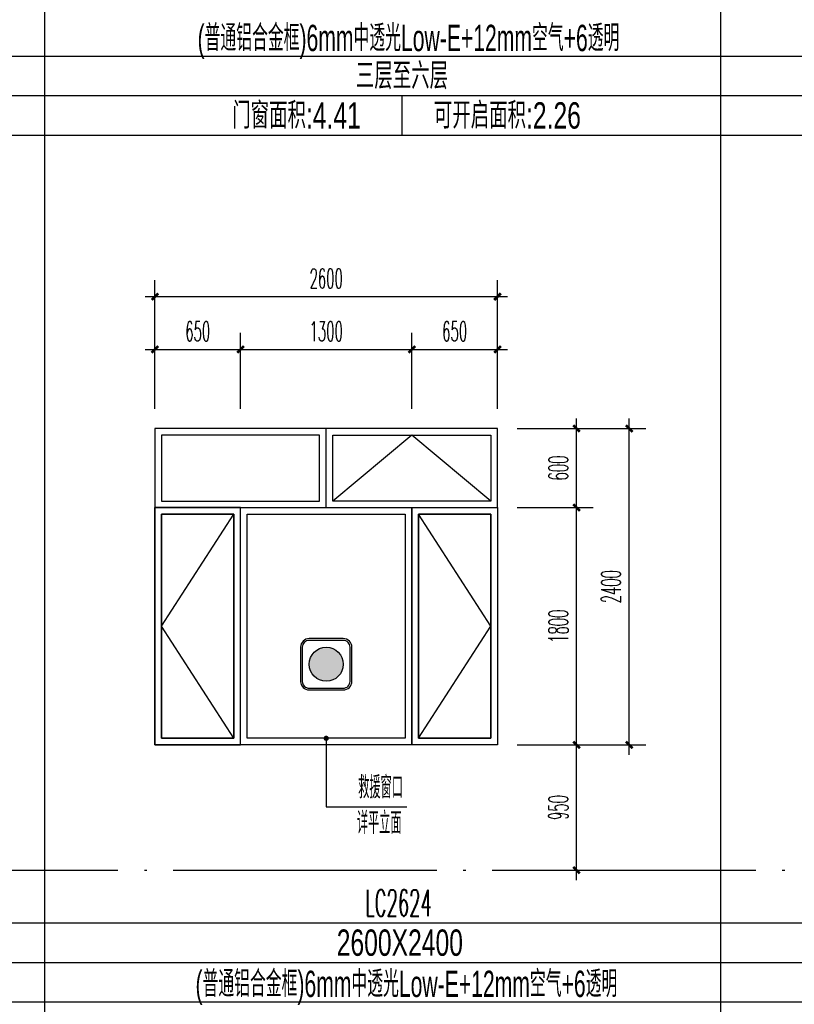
# Model space of a CAD drawing. Extents: x 1779708 to 7299578, y -1121471 to 88434.
# Tile 783 of 1056: x 6587527 to 6593406, y -1040133 to -1032664. Entities that reach past the tile are written whole.
import ezdxf
from ezdxf.enums import TextEntityAlignment as Align

# ---------------------------------------------------------------- set-up
doc = ezdxf.new("R2010")
doc.units = 0
doc.header["$LTSCALE"] = 1000
doc.header["$MEASUREMENT"] = 0
doc.linetypes.add('DOTE', pattern=[2.42, 2, -0.2, 0.02, -0.2])
doc.layers.get('0').update_dxf_attribs({"linetype": 'CONTINUOUS'})
doc.layers.get('Defpoints').update_dxf_attribs({"linetype": 'CONTINUOUS'})
for name, color, linetype in [('DIM_LEAD', 3, 'CONTINUOUS'), ('DOTE', 1, 'DOTE'), ('NONE', 7, 'CONTINUOUS'), ('PUB_DIM', 3, 'CONTINUOUS'), ('PUB_TAB', 7, 'CONTINUOUS'), ('PUB_TEXT', 7, 'CONTINUOUS'), ('WINDOW', 2, 'CONTINUOUS'), ('填充', 251, 'CONTINUOUS'), ('建筑', 31, 'CONTINUOUS'), ('立面细线', 114, 'CONTINUOUS')]:
    doc.layers.add(name, color=color, linetype=linetype)
doc.styles.add('_TCH_DIM', font='SIMPLEX.shx', dxfattribs={"width": 0.7, "bigfont": 'GBCBIG.shx'})
doc.styles.add('_TCH_DIM_T3', font='SIMPLEX.shx', dxfattribs={"width": 0.494118, "bigfont": 'GBCBIG.shx'})
doc.styles.add('dim_font', font='SIMPLEX.shx', dxfattribs={"width": 0.8})
doc.styles.add('华正字体', font='huazheng.shx', dxfattribs={"width": 0.7, "bigfont": 'hztxt.shx'})
doc.dimstyles.new('_TCH_ARCH&&50', dxfattribs={"dimtxt": 148.75, "dimasz": 50, "dimexe": 125, "dimexo": 150, "dimgap": 63.125, "dimtad": 1, "dimdec": 0, "dimzin": 0, "dimdsep": 46, "dimtxsty": '_TCH_DIM_T3', "dimblk": 'ARCHTICK', "dimcen": 0.09, "dimdle": 75, "dimclrt": 7, "dimazin": 2, "dimtfac": 1, "dimtdec": 0, "dimtix": 1, "dimtmove": 2, "dimatfit": 3, "dimfxl": 250, "dimtolj": 1, "dimtzin": 0, "dimarcsym": 0})

# ---------------------------------------------------------------- blocks, each defined once
blk = doc.blocks.new('A$C718D67BF')
at = {"layer": '建筑'}
h = blk.add_hatch(color=1, dxfattribs=at)
h.dxf.hatch_style = 1
edge = h.paths.add_edge_path()
edge.add_arc((778, 778), 518, 0, 360)
for points in [[(259, 0), (1296, 0, 0.414214), (1555, 259), (1555, 1296, 0.414214), (1296, 1555), (259, 1555, 0.414214), (0, 1296), (0, 259, 0.414214)], [(259, 52), (1296, 52, 0.414214), (1503, 259), (1503, 1296, 0.414214), (1296, 1503), (259, 1503, 0.414214), (52, 1296), (52, 259, 0.414214)]]:
    blk.add_lwpolyline(points, format="xyb", close=True, dxfattribs=at)
at = {"layer": '建筑', "color": 1}
blk.add_circle((778, 778), 518, dxfattribs=at)
blk = doc.blocks.new('_ArchTick')
at = {"color": 0, "linetype": 'ByBlock', "const_width": 0.4}
blk.add_lwpolyline([(-0.5, -0.5), (0.5, 0.5)], dxfattribs=at)
blk = doc.blocks.new('*D4076')
at = {"layer": 'Defpoints', "color": 0, "transparency": 16777216}
for p in [(6591153.4, -1035764.7), (6591752.9, -1035764.7), (6591153.4, -1036364.7)]:
    blk.add_point(p, dxfattribs=at)
at = {"layer": 'PUB_DIM', "color": 0, "lineweight": -2, "transparency": 16777216}
for p, q in [((6591752.9, -1036439.7), (6591752.9, -1035689.7)), ((6591303.4, -1035764.7), (6591877.9, -1035764.7)), ((6591303.4, -1036364.7), (6591877.9, -1036364.7))]:
    blk.add_line(p, q, dxfattribs=at)
at = {"layer": 'PUB_DIM', "color": 0, "lineweight": -2, "transparency": 16777216, "xscale": 50, "yscale": 50, "zscale": 50}
for p, rotation in [((6591752.9, -1035764.7), 90), ((6591752.9, -1036364.7), 270)]:
    blk.add_blockref('_ArchTick', p, dxfattribs=dict(at, rotation=rotation))
at = {"layer": 'PUB_DIM', "color": 7, "transparency": 16777216, "insert": (6591615.4, -1036064.7), "char_height": 148.75, "attachment_point": 5, "rotation": 90, "style": '_TCH_DIM_T3'}
blk.add_mtext('\\A1;600', dxfattribs=at)
blk = doc.blocks.new('*D4077')
at = {"layer": 'Defpoints', "color": 0, "transparency": 16777216}
for p in [(6591153.4, -1036364.7), (6591752.9, -1036364.7), (6591153.4, -1038164.7)]:
    blk.add_point(p, dxfattribs=at)
at = {"layer": 'PUB_DIM', "color": 0, "lineweight": -2, "transparency": 16777216}
for p, q in [((6591752.9, -1038239.7), (6591752.9, -1036289.7)), ((6591303.4, -1036364.7), (6591877.9, -1036364.7)), ((6591303.4, -1038164.7), (6591877.9, -1038164.7))]:
    blk.add_line(p, q, dxfattribs=at)
at = {"layer": 'PUB_DIM', "color": 0, "lineweight": -2, "transparency": 16777216, "xscale": 50, "yscale": 50, "zscale": 50}
for p, rotation in [((6591752.9, -1036364.7), 90), ((6591752.9, -1038164.7), 270)]:
    blk.add_blockref('_ArchTick', p, dxfattribs=dict(at, rotation=rotation))
at = {"layer": 'PUB_DIM', "color": 7, "transparency": 16777216, "insert": (6591615.4, -1037264.7), "char_height": 148.75, "attachment_point": 5, "rotation": 90, "style": '_TCH_DIM_T3'}
blk.add_mtext('\\A1;1800', dxfattribs=at)
blk = doc.blocks.new('*D4078')
at = {"layer": 'Defpoints', "color": 0, "transparency": 16777216}
for p in [(6591153.4, -1038164.7), (6591752.9, -1038164.7), (6591153.4, -1039114.7)]:
    blk.add_point(p, dxfattribs=at)
at = {"layer": 'PUB_DIM', "color": 0, "lineweight": -2, "transparency": 16777216}
for p, q in [((6591752.9, -1039189.7), (6591752.9, -1038089.7)), ((6591303.4, -1038164.7), (6591877.9, -1038164.7)), ((6591303.4, -1039114.7), (6591877.9, -1039114.7))]:
    blk.add_line(p, q, dxfattribs=at)
at = {"layer": 'PUB_DIM', "color": 0, "lineweight": -2, "transparency": 16777216, "xscale": 50, "yscale": 50, "zscale": 50}
for p, rotation in [((6591752.9, -1038164.7), 90), ((6591752.9, -1039114.7), 270)]:
    blk.add_blockref('_ArchTick', p, dxfattribs=dict(at, rotation=rotation))
at = {"layer": 'PUB_DIM', "color": 7, "transparency": 16777216, "insert": (6591615.4, -1038639.7), "char_height": 148.75, "attachment_point": 5, "rotation": 90, "style": '_TCH_DIM_T3'}
blk.add_mtext('\\A1;950', dxfattribs=at)
blk = doc.blocks.new('*D4079')
at = {"layer": 'Defpoints', "color": 0, "transparency": 16777216}
for p in [(6589203.4, -1035164.3), (6588553.4, -1035764.7), (6589203.4, -1035764.7)]:
    blk.add_point(p, dxfattribs=at)
at = {"layer": 'PUB_DIM', "color": 0, "lineweight": -2, "transparency": 16777216}
for p, q in [((6588553.4, -1035614.7), (6588553.4, -1035039.3)), ((6589203.4, -1035614.7), (6589203.4, -1035039.3)), ((6588478.4, -1035164.3), (6589278.4, -1035164.3))]:
    blk.add_line(p, q, dxfattribs=at)
at = {"layer": 'PUB_DIM', "color": 0, "lineweight": -2, "transparency": 16777216, "xscale": 50, "yscale": 50, "zscale": 50, "rotation": 180}
blk.add_blockref('_ArchTick', (6588553.4, -1035164.3), dxfattribs=at)
at = {"layer": 'PUB_DIM', "color": 0, "lineweight": -2, "transparency": 16777216, "xscale": 50, "yscale": 50, "zscale": 50}
blk.add_blockref('_ArchTick', (6589203.4, -1035164.3), dxfattribs=at)
at = {"layer": 'PUB_DIM', "color": 7, "transparency": 16777216, "insert": (6588878.4, -1035026.8), "char_height": 148.75, "attachment_point": 5, "style": '_TCH_DIM_T3'}
blk.add_mtext('\\A1;650', dxfattribs=at)
blk = doc.blocks.new('*D4080')
at = {"layer": 'Defpoints', "color": 0, "transparency": 16777216}
for p in [(6590503.4, -1035164.3), (6589203.4, -1035764.7), (6590503.4, -1035764.7)]:
    blk.add_point(p, dxfattribs=at)
at = {"layer": 'PUB_DIM', "color": 0, "lineweight": -2, "transparency": 16777216}
for p, q in [((6589203.4, -1035614.7), (6589203.4, -1035039.3)), ((6590503.4, -1035614.7), (6590503.4, -1035039.3)), ((6589128.4, -1035164.3), (6590578.4, -1035164.3))]:
    blk.add_line(p, q, dxfattribs=at)
at = {"layer": 'PUB_DIM', "color": 0, "lineweight": -2, "transparency": 16777216, "xscale": 50, "yscale": 50, "zscale": 50, "rotation": 180}
blk.add_blockref('_ArchTick', (6589203.4, -1035164.3), dxfattribs=at)
at = {"layer": 'PUB_DIM', "color": 0, "lineweight": -2, "transparency": 16777216, "xscale": 50, "yscale": 50, "zscale": 50}
blk.add_blockref('_ArchTick', (6590503.4, -1035164.3), dxfattribs=at)
at = {"layer": 'PUB_DIM', "color": 7, "transparency": 16777216, "insert": (6589853.4, -1035026.8), "char_height": 148.75, "attachment_point": 5, "style": '_TCH_DIM_T3'}
blk.add_mtext('\\A1;1300', dxfattribs=at)
blk = doc.blocks.new('*D4081')
at = {"layer": 'Defpoints', "color": 0, "transparency": 16777216}
for p in [(6591153.4, -1035164.3), (6590503.4, -1035764.7), (6591153.4, -1035764.7)]:
    blk.add_point(p, dxfattribs=at)
at = {"layer": 'PUB_DIM', "color": 0, "lineweight": -2, "transparency": 16777216}
for p, q in [((6590503.4, -1035614.7), (6590503.4, -1035039.3)), ((6591153.4, -1035614.7), (6591153.4, -1035039.3)), ((6590428.4, -1035164.3), (6591228.4, -1035164.3))]:
    blk.add_line(p, q, dxfattribs=at)
at = {"layer": 'PUB_DIM', "color": 0, "lineweight": -2, "transparency": 16777216, "xscale": 50, "yscale": 50, "zscale": 50, "rotation": 180}
blk.add_blockref('_ArchTick', (6590503.4, -1035164.3), dxfattribs=at)
at = {"layer": 'PUB_DIM', "color": 0, "lineweight": -2, "transparency": 16777216, "xscale": 50, "yscale": 50, "zscale": 50}
blk.add_blockref('_ArchTick', (6591153.4, -1035164.3), dxfattribs=at)
at = {"layer": 'PUB_DIM', "color": 7, "transparency": 16777216, "insert": (6590828.4, -1035026.8), "char_height": 148.75, "attachment_point": 5, "style": '_TCH_DIM_T3'}
blk.add_mtext('\\A1;650', dxfattribs=at)
blk = doc.blocks.new('*D4082')
at = {"layer": 'Defpoints', "color": 0, "transparency": 16777216}
for p in [(6591303.4, -1035764.7), (6592152.9, -1035764.7), (6591303.4, -1038164.7)]:
    blk.add_point(p, dxfattribs=at)
at = {"layer": 'PUB_DIM', "color": 0, "lineweight": -2, "transparency": 16777216}
for p, q in [((6592152.9, -1038239.7), (6592152.9, -1035689.7)), ((6591453.4, -1035764.7), (6592277.9, -1035764.7)), ((6591453.4, -1038164.7), (6592277.9, -1038164.7))]:
    blk.add_line(p, q, dxfattribs=at)
at = {"layer": 'PUB_DIM', "color": 0, "lineweight": -2, "transparency": 16777216, "xscale": 50, "yscale": 50, "zscale": 50}
for p, rotation in [((6592152.9, -1035764.7), 90), ((6592152.9, -1038164.7), 270)]:
    blk.add_blockref('_ArchTick', p, dxfattribs=dict(at, rotation=rotation))
at = {"layer": 'PUB_DIM', "color": 7, "transparency": 16777216, "insert": (6592015.4, -1036964.7), "char_height": 148.75, "attachment_point": 5, "rotation": 90, "style": '_TCH_DIM_T3'}
blk.add_mtext('\\A1;2400', dxfattribs=at)
blk = doc.blocks.new('*D4083')
at = {"layer": 'Defpoints', "color": 0, "transparency": 16777216}
for p in [(6591153.4, -1034764.3), (6588553.4, -1035614.7), (6591153.4, -1035614.7)]:
    blk.add_point(p, dxfattribs=at)
at = {"layer": 'PUB_DIM', "color": 0, "lineweight": -2, "transparency": 16777216}
for p, q in [((6588553.4, -1035464.7), (6588553.4, -1034639.3)), ((6591153.4, -1035464.7), (6591153.4, -1034639.3)), ((6588478.4, -1034764.3), (6591228.4, -1034764.3))]:
    blk.add_line(p, q, dxfattribs=at)
at = {"layer": 'PUB_DIM', "color": 0, "lineweight": -2, "transparency": 16777216, "xscale": 50, "yscale": 50, "zscale": 50, "rotation": 180}
blk.add_blockref('_ArchTick', (6588553.4, -1034764.3), dxfattribs=at)
at = {"layer": 'PUB_DIM', "color": 0, "lineweight": -2, "transparency": 16777216, "xscale": 50, "yscale": 50, "zscale": 50}
blk.add_blockref('_ArchTick', (6591153.4, -1034764.3), dxfattribs=at)
at = {"layer": 'PUB_DIM', "color": 7, "transparency": 16777216, "insert": (6589853.4, -1034626.8), "char_height": 148.75, "attachment_point": 5, "style": '_TCH_DIM_T3'}
blk.add_mtext('\\A1;2600', dxfattribs=at)

msp = doc.modelspace()

# ---------------------------------------------------------------- linework, layer by layer
at = {"layer": 'DIM_LEAD'}
for p, q in [((6589853.4, -1038114.7), (6589853.4, -1038634.6)), ((6589853.4, -1038634.6), (6590466.3, -1038634.6))]:
    msp.add_line(p, q, dxfattribs=at)
at = {"layer": 'DIM_LEAD', "const_width": 20}
msp.add_lwpolyline([(6589853.4, -1038104.7, 1), (6589853.4, -1038124.7, 1)], format="xyb", close=True, dxfattribs=at)
at = {"layer": 'DOTE'}
msp.add_line((6562073.1, -1039114.7), (6597973.1, -1039114.7), dxfattribs=at)
at = {"layer": 'PUB_TAB'}
for p, q in [((6587715.9, -1019189.7), (6587715.9, -1047889.7)), ((6592844.5, -1026364.7), (6592844.5, -1047889.7)), ((6561173.1, -1032939.7), (6597973.1, -1032939.7)), ((6561173.1, -1033239.7), (6597973.1, -1033239.7)), ((6590427.9, -1033239.7), (6590427.9, -1033539.7)), ((6561173.1, -1033539.7), (6597973.1, -1033539.7)), ((6561173.1, -1039514.7), (6597973.1, -1039514.7)), ((6561173.1, -1039814.7), (6597973.1, -1039814.7)), ((6561173.1, -1040114.7), (6597973.1, -1040114.7))]:
    msp.add_line(p, q, dxfattribs=at)
at = {"layer": 'WINDOW'}
for points in [[(6591153.4, -1035764.7), (6588553.4, -1035764.7), (6588553.4, -1036364.7), (6591153.4, -1036364.7)], [(6588553.4, -1036364.7), (6591153.4, -1036364.7), (6591153.4, -1035764.7), (6588553.4, -1035764.7)], [(6588553.4, -1036364.7), (6589853.4, -1036364.7), (6589853.4, -1035764.7), (6588553.4, -1035764.7)], [(6591153.4, -1038164.7), (6588553.4, -1038164.7), (6588553.4, -1036364.7), (6591153.4, -1036364.7)], [(6588553.4, -1038164.7), (6589203.4, -1038164.7), (6589203.4, -1036364.7), (6588553.4, -1036364.7)], [(6590503.4, -1038164.7), (6589203.4, -1038164.7), (6589203.4, -1036364.7), (6590503.4, -1036364.7)], [(6590503.4, -1036364.7), (6591153.4, -1036364.7), (6591153.4, -1038164.7), (6590503.4, -1038164.7)]]:
    msp.add_lwpolyline(points, close=True, dxfattribs=at)
at = {"layer": '立面细线'}
for points in [[(6588603.4, -1036314.7), (6589803.4, -1036314.7), (6589803.4, -1035814.7), (6588603.4, -1035814.7)], [(6591103.4, -1036314.7), (6589903.4, -1036314.7), (6589903.4, -1035814.7), (6591103.4, -1035814.7)], [(6588603.4, -1038114.7), (6589153.4, -1038114.7), (6589153.4, -1036414.7), (6588603.4, -1036414.7)], [(6590453.4, -1038114.7), (6589253.4, -1038114.7), (6589253.4, -1036414.7), (6590453.4, -1036414.7)], [(6590553.4, -1036414.7), (6591103.4, -1036414.7), (6591103.4, -1038114.7), (6590553.4, -1038114.7)]]:
    msp.add_lwpolyline(points, close=True, dxfattribs=at)
for points in [[(6591103.4, -1036314.7), (6590503.4, -1035814.7), (6589903.4, -1036314.7)], [(6589153.4, -1038114.7), (6588603.4, -1038114.7), (6588603.4, -1036414.7), (6589153.4, -1036414.7), (6589153.4, -1038114.7), (6588603.4, -1037264.7), (6589153.4, -1036414.7)], [(6590553.4, -1038114.7), (6591103.4, -1038114.7), (6591103.4, -1036414.7), (6590553.4, -1036414.7), (6590553.4, -1038114.7), (6591103.4, -1037264.7), (6590553.4, -1036414.7)]]:
    msp.add_lwpolyline(points, dxfattribs=at)

# ---------------------------------------------------------------- block references
at = {"layer": '填充', "xscale": 0.25, "yscale": 0.25, "zscale": 0.25}
msp.add_blockref('A$C718D67BF', (6589659, -1037747.5), dxfattribs=at)

# ---------------------------------------------------------------- texts
at = {"layer": 'NONE', "style": 'dim_font', "width": 0.5}
msp.add_text('LC2624', height=200, dxfattribs=at).set_placement((6590148.5, -1039463.4))
at = {"layer": 'PUB_TAB', "style": '华正字体', "width": 0.7}
for s, p in [('三层至六层', (6590427.9, -1033189.7)), ('门窗面积:4.41', (6589627.9, -1033489.7)), ('可开启面积:2.26', (6591227.9, -1033489.7)), ('2600X2400', (6590412, -1039764.7))]:
    msp.add_text(s, height=200, dxfattribs=at).set_placement(p, align=Align.CENTER)
at = {"layer": 'PUB_TEXT', "style": '华正字体', "width": 0.6}
for p in [(6590477.5, -1032902.2), (6590461.7, -1040077.2)]:
    msp.add_text('(普通铝合金框)6mm中透光Low-E+12mm空气+6透明', height=200, dxfattribs=at).set_placement(p, align=Align.CENTER)
at = {"layer": 'PUB_TEXT', "color": 7, "style": '_TCH_DIM', "width": 0.7}
for s, p in [('救援窗口', (6590095.8, -1038570.9)), ('详平立面', (6590085.4, -1038841.6))]:
    msp.add_text(s, height=168.79, dxfattribs=at).set_placement(p)

# ---------------------------------------------------------------- dimensions: what is measured, and where the dimension line sits
at = {"layer": 'PUB_DIM'}
for p1, p2, distance, picture, middle in [((6588553.4, -1035614.7), (6591153.4, -1035614.7), 850.4, '*D4083', (6589853.4, -1034626.8)), ((6588553.4, -1035764.7), (6589203.4, -1035764.7), 600.4, '*D4079', (6588878.4, -1035026.8)), ((6589203.4, -1035764.7), (6590503.4, -1035764.7), 600.4, '*D4080', (6589853.4, -1035026.8)), ((6590503.4, -1035764.7), (6591153.4, -1035764.7), 600.4, '*D4081', (6590828.4, -1035026.8)), ((6591153.4, -1036364.7), (6591153.4, -1035764.7), -599.5, '*D4076', (6591615.4, -1036064.7)), ((6591303.4, -1038164.7), (6591303.4, -1035764.7), -849.5, '*D4082', (6592015.4, -1036964.7)), ((6591153.4, -1038164.7), (6591153.4, -1036364.7), -599.5, '*D4077', (6591615.4, -1037264.7)), ((6591153.4, -1039114.7), (6591153.4, -1038164.7), -599.5, '*D4078', (6591615.4, -1038639.7))]:
    dim = msp.add_aligned_dim(p1=p1, p2=p2, distance=distance, dimstyle='_TCH_ARCH&&50', dxfattribs=at)
    dim.commit()
    dim.dimension.update_dxf_attribs({"geometry": picture, "text_midpoint": middle})

doc.saveas('drawing.dxf')
